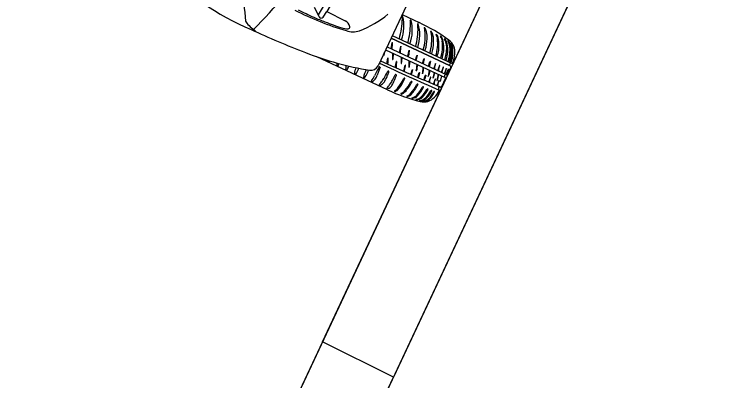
# Model space of a CAD drawing. Extents: x 14104283 to 14120882, y 8635219 to 8671666.
# Drawn here: x 14118233.36 to 14118263.16, y 8668507.75 to 8668523.17 of the extents above; entities that cross this region are included whole.
import ezdxf

# ---------------------------------------------------------------- set-up
doc = ezdxf.new("R2010")
doc.units = 0
for name, color, linetype in [('Cell', 7, 'Continuous'), ('Default', 7, 'Continuous'), ('TC_SubstrataExistingPavement', 7, 'Continuous'), ('Terrain', 7, 'Continuous')]:
    doc.layers.add(name, color=color, linetype=linetype)

msp = doc.modelspace()

# ---------------------------------------------------------------- linework, layer by layer
at = {"layer": 'Cell'}
for p, q in [((14118247.679, 8668525.66), (14118246.161, 8668523.145)), ((14118246.365, 8668523.045), (14118246.52, 8668523.279)), ((14118249.874, 8668523.535), (14118248.685, 8668520.996)), ((14118249.695, 8668523.153), (14118250.406, 8668522.82)), ((14118249.719, 8668523.076), (14118249.719, 8668523.076)), ((14118249.731, 8668523.063), (14118249.731, 8668523.063)), ((14118250.057, 8668522.916), (14118250.057, 8668522.916)), ((14118250.069, 8668522.905), (14118250.069, 8668522.905)), ((14118250.354, 8668522.757), (14118250.354, 8668522.757)), ((14118250.361, 8668522.774), (14118250.361, 8668522.774)), ((14118250.373, 8668522.762), (14118250.373, 8668522.762)), ((14118249.282, 8668522.271), (14118251.799, 8668521.092)), ((14118251.18, 8668522.266), (14118251.18, 8668522.266)), ((14118251.368, 8668522.179), (14118251.368, 8668522.179)), ((14118249.061, 8668521.798), (14118251.571, 8668520.622)), ((14118249.228, 8668521.72), (14118249.274, 8668521.964)), ((14118249.581, 8668521.561), (14118249.635, 8668521.814)), ((14118251.539, 8668522.066), (14118251.539, 8668522.066)), ((14118248.921, 8668521.501), (14118248.921, 8668521.436)), ((14118249.002, 8668521.674), (14118251.512, 8668520.498)), ((14118249.294, 8668521.537), (14118249.293, 8668521.262)), ((14118249.942, 8668521.401), (14118249.996, 8668521.653)), ((14118249.078, 8668519.984), (14118246.106, 8668521.376)), ((14118249.053, 8668521.084), (14118249.1, 8668521.327)), ((14118249.655, 8668521.368), (14118249.654, 8668521.093)), ((14118249.983, 8668521.214), (14118249.982, 8668520.94)), ((14118250.262, 8668521.235), (14118250.312, 8668521.414)), ((14118250.332, 8668521.432), (14118250.292, 8668521.257)), ((14118250.554, 8668521.098), (14118250.604, 8668521.277)), ((14118251.168, 8668521.388), (14118251.168, 8668521.388)), ((14118251.372, 8668521.292), (14118251.372, 8668521.292)), ((14118251.537, 8668521.215), (14118251.537, 8668521.215)), ((14118246.592, 8668521.175), (14118246.621, 8668521.162)), ((14118246.632, 8668521.166), (14118246.632, 8668521.166)), ((14118246.953, 8668521.006), (14118246.989, 8668520.99)), ((14118248.772, 8668520.935), (14118248.65, 8668520.596)), ((14118248.742, 8668520.954), (14118248.761, 8668520.944)), ((14118248.761, 8668520.944), (14118248.77, 8668520.94)), ((14118249.406, 8668520.925), (14118249.46, 8668521.177)), ((14118249.767, 8668520.765), (14118249.821, 8668521.017)), ((14118250.312, 8668521.06), (14118250.291, 8668520.792)), ((14118250.57, 8668520.939), (14118250.549, 8668520.671)), ((14118250.808, 8668520.979), (14118250.864, 8668521.158)), ((14118251.741, 8668520.943), (14118251.594, 8668520.629)), ((14118251.67, 8668521.153), (14118251.67, 8668521.153)), ((14118251.692, 8668521.006), (14118251.692, 8668521.006)), ((14118251.753, 8668521.114), (14118251.753, 8668521.114)), ((14118251.799, 8668521.092), (14118251.799, 8668521.092)), ((14118247.322, 8668520.833), (14118247.358, 8668520.817)), ((14118247.693, 8668520.655), (14118247.728, 8668520.638)), ((14118249.087, 8668520.61), (14118249.132, 8668520.722)), ((14118249.089, 8668520.772), (14118249.089, 8668520.772)), ((14118249.137, 8668520.757), (14118249.137, 8668520.757)), ((14118249.408, 8668520.623), (14118249.408, 8668520.623)), ((14118249.456, 8668520.608), (14118249.456, 8668520.608)), ((14118250.063, 8668520.634), (14118250.114, 8668520.813)), ((14118250.134, 8668520.831), (14118250.094, 8668520.656)), ((14118250.353, 8668520.508), (14118250.404, 8668520.686)), ((14118250.424, 8668520.704), (14118250.384, 8668520.53)), ((14118250.689, 8668520.593), (14118250.642, 8668520.418)), ((14118250.839, 8668520.813), (14118250.79, 8668520.553)), ((14118251.039, 8668520.719), (14118250.995, 8668520.486)), ((14118251.21, 8668520.639), (14118251.16, 8668520.38)), ((14118251.199, 8668520.796), (14118251.199, 8668520.796)), ((14118251.242, 8668520.624), (14118251.242, 8668520.624)), ((14118251.349, 8668520.726), (14118251.349, 8668520.726)), ((14118251.472, 8668520.668), (14118251.472, 8668520.668)), ((14118251.524, 8668520.627), (14118251.524, 8668520.627)), ((14118251.548, 8668520.633), (14118251.636, 8668520.847)), ((14118248.068, 8668520.495), (14118248.096, 8668520.482)), ((14118248.436, 8668520.326), (14118248.41, 8668520.338)), ((14118249.405, 8668520.46), (14118249.45, 8668520.573)), ((14118250.612, 8668520.397), (14118250.668, 8668520.575)), ((14118250.822, 8668520.306), (14118250.822, 8668520.306)), ((14118251.348, 8668520.575), (14118251.297, 8668520.343)), ((14118251.522, 8668520.476), (14118251.353, 8668520.113)), ((14118251.479, 8668520.53), (14118251.479, 8668520.53)), ((14118248.77, 8668520.249), (14118248.735, 8668520.211)), ((14118249.089, 8668520.1), (14118249.054, 8668520.061)), ((14118251.017, 8668520.224), (14118251.017, 8668520.224)), ((14118251.167, 8668520.16), (14118251.167, 8668520.16)), ((14118251.228, 8668520.02), (14118251.26, 8668519.975)), ((14118249.388, 8668519.917), (14118249.376, 8668519.922)), ((14118249.662, 8668519.806), (14118249.65, 8668519.812)), ((14118249.912, 8668519.708), (14118249.9, 8668519.713)), ((14118250.117, 8668519.629), (14118250.105, 8668519.634)), ((14118250.289, 8668519.57), (14118250.289, 8668519.57))]:
    msp.add_line(p, q, dxfattribs=at)
for points in [[(14118247.751, 8668525.371), (14118246.52, 8668523.279), (14118247.294, 8668522.889)], [(14118249.229, 8668522.157), (14118251.692, 8668521.006), (14118249.23, 8668522.16)], [(14118251.635, 8668522.051), (14118251.635, 8668522.051), (14118251.635, 8668522.051)], [(14118251.76, 8668521.947), (14118251.76, 8668521.947), (14118251.76, 8668521.947)], [(14118250.624, 8668521.295), (14118250.577, 8668521.088), (14118250.577, 8668521.088)], [(14118250.885, 8668521.176), (14118250.829, 8668520.97), (14118250.829, 8668520.97)], [(14118251.488, 8668520.596), (14118251.484, 8668520.587), (14118251.48, 8668520.578)], [(14118250.434, 8668519.522), (14118250.434, 8668519.522), (14118250.434, 8668519.522)], [(14118250.607, 8668519.501), (14118250.607, 8668519.501), (14118250.607, 8668519.501)]]:
    msp.add_lwpolyline(points, dxfattribs=at)
for centre, radius, start, end in [((14118228.099, 8668538.062), 21.83, 314.6271, 334.9105), ((14118247.481, 8668532.408), 10.72, 222.4622, 247.2441), ((14119035.017, 8668606.104), 796.272, 185.896084, 185.999511), ((14118251.418, 8668535.877), 14.011, 243.5708, 253.0579), ((14118257.636, 8668548.76), 28.241, 244.144, 245.6186), ((14118243.63, 8668521.979), 2.787, 22.7628, 31.6555), ((14118249.433, 8668530.661), 8.369, 245.6186, 249.0788), ((14118246.285, 8668523.093), 0.0928, 202.7628, 328.8532), ((14118246.371, 8668526.476), 4.288, 290.952, 309.5042), ((14118245.886, 8668523.113), 3.821, 345.1303, 357.9588), ((14118248.06, 8668522.687), 1.712, 339.6451, 12.6811), ((14118249.71, 8668523.068), 0.00986, 89.5183, 191.4245), ((14118249.401, 8668523.005), 0.305, 354.6299, 11.4245), ((14118249.709, 8668523.046), 0.032, 71.6615, 89.5183), ((14118249.708, 8668523.054), 0.0246, 21.1738, 62.1538), ((14118243.26, 8668522.894), 0.154, 185.9995, 225.6874), ((14118247.223, 8668526.954), 5.828, 225.6874, 231.1294), ((14118251.831, 8668536.933), 15.084, 249.0788, 251.9249), ((14118247.13, 8668522.563), 0.366, 11.1497, 63.2699), ((14118247.124, 8668522.764), 2.922, 344.1382, 0.026), ((14118248.565, 8668522.494), 1.56, 338.6616, 15.2451), ((14118250.046, 8668522.908), 0.00986, 83.9625, 191.4616), ((14118249.52, 8668522.801), 0.527, 356.1113, 11.4616), ((14118250.041, 8668522.861), 0.0571, 74.0363, 83.9625), ((14118250.054, 8668522.9), 0.0163, 15.8694, 77.2881), ((14118248.841, 8668522.301), 1.6, 340.6506, 16.7702), ((14118250.37, 8668522.76), 0.0163, 124.9468, 190.5293), ((14118249.056, 8668522.601), 1.307, 0.6987, 6.8741), ((14118250.357, 8668522.758), 0.0163, 15.8694, 77.2881), ((14118247.016, 8668515.662), 7.92, 54.0355, 64.6567), ((14118260.332, 8668559.484), 40.683, 245.3039, 248.807), ((14118247.385, 8668523.312), 0.756, 251.9249, 273.3818), ((14118247.624, 8668523.203), 0.784, 248.3728, 290.952), ((14118247.426, 8668522.621), 0.0638, 273.3818, 11.1497), ((14118247.403, 8668522.557), 2.961, 345.3791, 1.1619), ((14118248.665, 8668522.248), 2.007, 343.0027, 6.8109), ((14118250.636, 8668522.594), 0.00765, 65.4326, 207.3816), ((14118250.401, 8668522.473), 0.257, 3.0055, 27.3816), ((14118250.622, 8668522.564), 0.0405, 30.9681, 65.4326), ((14118250.156, 8668522.284), 0.585, 14.6725, 30.9681), ((14118249.905, 8668522.219), 0.843, 353.9649, 14.6725), ((14118250.908, 8668522.44), 0.00765, 65.4326, 207.3816), ((14118250.673, 8668522.318), 0.257, 3.0055, 27.3816), ((14118250.894, 8668522.41), 0.0405, 30.9681, 65.4326), ((14118250.428, 8668522.13), 0.585, 14.6725, 30.9681), ((14118246.881, 8668523.067), 2.529, 341.6697, 341.7348), ((14118249.006, 8668522.171), 1.738, 343.3415, 358.6536), ((14118248.95, 8668522.092), 1.994, 343.6497, 6.9209), ((14118250.178, 8668522.065), 0.843, 353.9649, 14.6725), ((14118249.411, 8668521.938), 1.783, 342.8675, 6.1), ((14118251.132, 8668522.323), 0.00765, 65.4326, 207.3816), ((14118250.734, 8668522.093), 0.452, 4.348, 30.022), ((14118250.933, 8668522.139), 0.278, 27.1237, 43.366), ((14118250.545, 8668521.973), 0.7, 356.685, 24.749), ((14118251.32, 8668522.236), 0.00765, 65.4326, 207.3816), ((14118250.88, 8668521.956), 0.514, 8.5159, 32.5903), ((14118251.121, 8668522.052), 0.278, 27.1237, 43.366), ((14118250.699, 8668521.844), 0.749, 359.4385, 26.563), ((14118251.49, 8668522.123), 0.00765, 65.4326, 207.3816), ((14118250.949, 8668521.797), 0.624, 358.0093, 31.1345), ((14118251.291, 8668521.939), 0.278, 27.1237, 43.366), ((14118240.05, 8668522.538), 9.259, 354.8117, 356.0961), ((14118249.281, 8668521.963), 0.00664, 3.7294, 170.2322), ((14118248.992, 8668521.937), 0.297, 354.459, 5.1238), ((14118249.641, 8668521.812), 0.00664, 3.7294, 170.2322), ((14118249.283, 8668521.824), 0.365, 348.612, 358.2283), ((14118249.279, 8668522.017), 1.738, 343.3415, 358.6536), ((14118249.863, 8668521.845), 1.384, 340.6928, 3.6166), ((14118249.615, 8668521.842), 1.783, 342.8675, 6.1), ((14118250.067, 8668521.75), 1.384, 340.6928, 3.6166), ((14118251.001, 8668521.765), 0.616, 359.2939, 29.2203), ((14118251.63, 8668522.047), 0.00572, 36.8791, 203.0623), ((14118251.065, 8668521.722), 0.647, 358.9559, 29.9716), ((14118251.158, 8668521.7), 0.592, 359.5436, 36.3254), ((14118251.315, 8668521.587), 0.6, 351.6392, 54.0355), ((14118251.755, 8668521.944), 0.00572, 36.8791, 203.0623), ((14118251.035, 8668521.655), 0.77, 0.5457, 21.8369), ((14118251.209, 8668521.659), 0.622, 1.1023, 27.5961), ((14118250.66, 8668534.559), 13.948, 248.8363, 260.37), ((14118248.372, 8668521.572), 0.579, 346.3028, 353.9362), ((14118239.74, 8668522.489), 9.259, 353.9362, 354.3041), ((14118240.112, 8668522.315), 9.259, 353.9362, 355.0567), ((14118240.403, 8668522.382), 9.259, 354.7923, 356.0961), ((14118246.407, 8668522.104), 3.631, 348.6486, 351.8845), ((14118250.002, 8668521.652), 0.00664, 3.7294, 170.2322), ((14118249.644, 8668521.664), 0.365, 348.612, 358.2283), ((14118248.131, 8668522.517), 2.677, 340.6083, 341.6312), ((14118248.403, 8668522.362), 2.677, 341.1252, 341.6312), ((14118249.962, 8668521.751), 1.611, 341.4, 0.8381), ((14118250.362, 8668521.665), 1.259, 339.0326, 4.1957), ((14118250.136, 8668521.67), 1.576, 341.5438, 1.4549), ((14118250.494, 8668521.603), 1.259, 339.0326, 4.1957), ((14118250.456, 8668521.598), 1.351, 339.6387, 2.7336), ((14118250.488, 8668521.573), 1.346, 340.0454, 4.1856), ((14118250.905, 8668521.525), 1.004, 335.1035, 358.5581), ((14118247.783, 8668521.267), 1.201, 182.1851, 183.9249), ((14118246.596, 8668521.185), 0.0109, 182.4243, 249.5951), ((14118240.795, 8668522.625), 6.017, 345.9619, 346.3282), ((14118296.578, 8668627.09), 116.172, 245.70598, 247.06608), ((14118248.928, 8668521.436), 0.00664, 179.8, 346.3028), ((14118239.875, 8668521.902), 9.259, 354.8117, 356.0961), ((14118249.106, 8668521.326), 0.00664, 3.7294, 170.2322), ((14118248.817, 8668521.3), 0.297, 354.459, 5.1238), ((14118249.299, 8668521.262), 0.00664, 179.8, 346.3028), ((14118248.743, 8668521.398), 0.579, 346.3028, 353.9362), ((14118240.473, 8668522.145), 9.259, 353.9362, 355.0567), ((14118240.801, 8668521.992), 9.259, 353.9362, 355.0567), ((14118250.09, 8668521.302), 0.208, 338.5085, 347.4287), ((14118250.857, 8668521.213), 0.581, 157.5106, 159.7883), ((14118250.326, 8668521.433), 0.00625, 347.7815, 159.5759), ((14118251.149, 8668521.076), 0.581, 157.5106, 159.7883), ((14118250.618, 8668521.296), 0.00625, 347.7815, 159.5759), ((14118250.879, 8668521.177), 0.00625, 347.7815, 159.5759), ((14118246.624, 8668521.171), 0.00943, 245.8702, 327.0238), ((14118248.139, 8668521.073), 1.195, 177.9538, 182.8129), ((14118246.954, 8668521.014), 0.00792, 176.0515, 265.2261), ((14118246.993, 8668520.998), 0.00943, 245.8702, 327.0238), ((14118184.863, 8668539.923), 64.957, 343.0573, 343.14855), ((14118248.416, 8668520.766), 1.104, 167.0663, 176.0515), ((14118246.644, 8668521.291), 0.865, 327.0238, 339.2932), ((14118248.784, 8668520.544), 1.104, 160.1139, 173.7622), ((14118243.827, 8668522.242), 4.256, 341.042, 341.5484), ((14118248.383, 8668521.137), 0.333, 260.37, 334.8976), ((14118253.95, 8668517.926), 6.032, 150.2843, 153.9944), ((14118250.52, 8668519.884), 2.084, 149.1592, 150.2843), ((14118248.738, 8668520.948), 0.00755, 55.4551, 149.1592), ((14118323.444, 8668684.371), 179.546, 245.41191, 246.29437), ((14118248.768, 8668520.936), 0.00438, 344.8899, 64.084), ((14118240.229, 8668521.746), 9.259, 354.7923, 356.0961), ((14118249.467, 8668521.176), 0.00664, 3.7294, 170.2322), ((14118249.109, 8668521.188), 0.365, 348.612, 358.2283), ((14118249.661, 8668521.093), 0.00664, 179.8, 346.3028), ((14118249.105, 8668521.229), 0.579, 346.3028, 353.9362), ((14118246.232, 8668521.468), 3.631, 348.6486, 351.8845), ((14118249.828, 8668521.016), 0.00664, 3.7294, 170.2322), ((14118249.469, 8668521.027), 0.365, 348.612, 358.2283), ((14118249.988, 8668520.94), 0.00664, 179.8, 346.3028), ((14118249.432, 8668521.075), 0.579, 346.3028, 353.9362), ((14118249.964, 8668520.935), 0.37, 336.9432, 354.1463), ((14118241.121, 8668521.842), 9.259, 354.1453, 355.0567), ((14118241.379, 8668521.721), 9.259, 354.1453, 355.0567), ((14118251.409, 8668520.957), 0.581, 157.5106, 159.7883), ((14118251.395, 8668520.81), 0.376, 161.0872, 169.4986), ((14118253.627, 8668520.032), 2.74, 157.3723, 160.8407), ((14118251.236, 8668520.884), 0.183, 166.7517, 186.014), ((14118238.968, 8668524.794), 12.694, 342.2558, 342.998), ((14118251.102, 8668521.084), 0.00474, 339.7631, 154.076), ((14118253.799, 8668519.955), 2.74, 157.3723, 160.8407), ((14118239.14, 8668524.717), 12.694, 342.2558, 342.998), ((14118251.274, 8668521.007), 0.00474, 339.7631, 154.076), ((14118253.954, 8668519.883), 2.74, 157.3723, 160.8407), ((14118239.294, 8668524.645), 12.694, 342.2558, 342.998), ((14118251.429, 8668520.935), 0.00474, 339.7631, 154.076), ((14118251.785, 8668521.023), 0.0949, 121.1586, 190.3867), ((14118251.17, 8668520.188), 0.97, 54.8034, 57.4469), ((14118251.711, 8668520.954), 0.0328, 339.6471, 55.1776), ((14118251.742, 8668520.971), 0.134, 64.9154, 92.5316), ((14118251.8, 8668521.109), 0.0171, 265.5188, 334.9871), ((14118247.323, 8668520.841), 0.00792, 176.0515, 265.2261), ((14118247.362, 8668520.826), 0.00943, 245.8702, 327.0238), ((14118247.694, 8668520.663), 0.00792, 173.7622, 262.9368), ((14118247.733, 8668520.646), 0.00943, 243.5809, 324.7345), ((14118247.034, 8668521.14), 0.865, 324.7345, 341.042), ((14118250, 8668519.983), 2.007, 154.9219, 164.8567), ((14118247.436, 8668521.029), 0.865, 320.9847, 337.2922), ((14118244.308, 8668522.338), 4.256, 337.2922, 339.0497), ((14118248.129, 8668520.784), 0.553, 320.6919, 340.1668), ((14118245.592, 8668522.401), 3.858, 331.0481, 335.0142), ((14118246.717, 8668521.556), 2.551, 331.9414, 338.2324), ((14118249.106, 8668520.741), 0.0353, 28.0012, 118.3212), ((14118249.015, 8668520.759), 0.122, 342.3747, 359.2419), ((14118245.911, 8668522.252), 3.858, 331.0481, 335.0142), ((14118249.425, 8668520.591), 0.0353, 28.0012, 118.3212), ((14118249.334, 8668520.61), 0.122, 342.3747, 359.2419), ((14118249.891, 8668520.701), 0.208, 338.5085, 347.4287), ((14118250.658, 8668520.612), 0.581, 157.5106, 159.7883), ((14118250.128, 8668520.832), 0.00625, 347.7815, 159.5759), ((14118250.298, 8668520.792), 0.00664, 179.8, 346.3028), ((14118250.948, 8668520.486), 0.581, 157.5106, 159.7883), ((14118250.418, 8668520.706), 0.00625, 347.7815, 159.5759), ((14118250.555, 8668520.671), 0.00664, 179.8, 346.3028), ((14118250.221, 8668520.815), 0.37, 336.9432, 354.1463), ((14118251.213, 8668520.375), 0.581, 157.5106, 159.7883), ((14118250.683, 8668520.594), 0.00625, 347.7815, 159.5759), ((14118250.48, 8668520.731), 0.37, 330.6329, 347.836), ((14118241.791, 8668522.605), 9.259, 347.835, 348.7464), ((14118241.996, 8668522.538), 9.259, 347.835, 348.5775), ((14118249.012, 8668521.113), 2.283, 341.1791, 347.6355), ((14118251.421, 8668520.783), 0.222, 161.2812, 176.5509), ((14118251.383, 8668520.798), 0.162, 161.8764, 184.4275), ((14118255.163, 8668519.633), 3.968, 163.1561, 163.9976), ((14118251.869, 8668520.602), 0.516, 160.2744, 167.0686), ((14118252.382, 8668520.398), 0.949, 159.9414, 163.4442), ((14118251.539, 8668520.573), 0.0553, 105.163, 155.7541), ((14118253.061, 8668520.158), 1.649, 160.1684, 162.28), ((14118254.079, 8668519.824), 2.74, 157.3723, 160.8407), ((14118239.42, 8668524.586), 12.694, 342.2558, 342.998), ((14118251.54, 8668520.552), 0.0765, 66.6073, 102.1647), ((14118251.554, 8668520.876), 0.00474, 339.7631, 154.076), ((14118177.477, 8668548.884), 79.293, 339.12205, 339.28987), ((14118251.578, 8668520.64), 0.0192, 246.6073, 324.1991), ((14118251.641, 8668520.845), 0.00559, 336.2671, 159.0912), ((14118248.073, 8668520.504), 0.0104, 159.592, 240.6316), ((14118248.1, 8668520.49), 0.00943, 239.8311, 320.9847), ((14118248.419, 8668520.351), 0.0154, 142.9869, 236.8619), ((14118246.914, 8668521.359), 1.796, 326.2072, 333.9944), ((14118248.442, 8668520.338), 0.0133, 245.4516, 296.9951), ((14118248.033, 8668520.863), 0.678, 307.7181, 320.6919), ((14118247.768, 8668521.144), 1.343, 318.2162, 325.4703), ((14118248.604, 8668520.55), 0.414, 310.0553, 331.9414), ((14118247.37, 8668521.418), 1.827, 325.4703, 331.0481), ((14118247.689, 8668521.269), 1.827, 325.4703, 331.0481), ((14118247.036, 8668521.406), 2.551, 331.9414, 338.2324), ((14118245.693, 8668522.704), 4.646, 325.7329, 331.1218), ((14118248.278, 8668521.082), 1.655, 320.0809, 338.0009), ((14118249.794, 8668520.443), 0.0372, 81.8427, 151.1218), ((14118249.797, 8668520.464), 0.0155, 352.9518, 81.8427), ((14118248.247, 8668521.282), 2.052, 319.7662, 332.0567), ((14118248.118, 8668521.387), 2.261, 318.6736, 331.8889), ((14118250.093, 8668520.303), 0.0372, 81.8427, 151.1218), ((14118250.096, 8668520.324), 0.0155, 352.9518, 81.8427), ((14118250.181, 8668520.575), 0.208, 338.5085, 347.4287), ((14118250.439, 8668520.464), 0.208, 338.5085, 347.4287), ((14118250.796, 8668520.552), 0.00664, 173.4897, 339.9926), ((14118250.936, 8668520.318), 0.115, 155.8685, 185.8853), ((14118253.42, 8668519.466), 2.74, 157.3723, 160.8407), ((14118251.028, 8668520.318), 0.183, 166.7517, 186.7399), ((14118238.76, 8668524.228), 12.694, 342.2558, 342.998), ((14118250.895, 8668520.518), 0.00474, 339.7631, 154.076), ((14118251.002, 8668520.485), 0.00664, 173.4897, 339.9926), ((14118250.685, 8668520.665), 0.37, 330.6329, 347.836), ((14118253.615, 8668519.383), 2.74, 157.3723, 160.8407), ((14118238.955, 8668524.145), 12.694, 342.2558, 342.998), ((14118251.09, 8668520.435), 0.00474, 339.7631, 154.076), ((14118251.166, 8668520.379), 0.00664, 173.4897, 339.9926), ((14118253.772, 8668519.317), 2.74, 157.3723, 160.8407), ((14118239.112, 8668524.079), 12.694, 342.2558, 342.998), ((14118251.247, 8668520.369), 0.00474, 339.7631, 154.076), ((14118251.303, 8668520.343), 0.00566, 181.7405, 329.8623), ((14118249.476, 8668521.003), 1.948, 340.1067, 346.9404), ((14118251.529, 8668520.553), 0.0553, 154.0411, 204.6322), ((14118251.547, 8668520.566), 0.0765, 207.6305, 243.1878), ((14118251.504, 8668520.48), 0.0192, 345.5961, 63.1878), ((14118248.75, 8668520.204), 0.0161, 153.4583, 225.2551), ((14118248.772, 8668520.22), 0.0388, 252.9212, 291.557), ((14118248.675, 8668520.466), 0.304, 291.557, 310.0553), ((14118249.069, 8668520.054), 0.0161, 153.4583, 225.2551), ((14118249.091, 8668520.07), 0.0388, 252.9212, 291.557), ((14118248.087, 8668520.995), 1.343, 318.2162, 325.4703), ((14118248.993, 8668520.317), 0.304, 291.557, 310.0553), ((14118248.923, 8668520.401), 0.414, 310.0553, 331.9414), ((14118249.116, 8668520.372), 0.504, 300.8771, 325.7329), ((14118249.252, 8668520.267), 0.384, 294.825, 320.0809), ((14118248.5, 8668521.164), 2.052, 319.7662, 332.0567), ((14118248.37, 8668521.269), 2.261, 319.7662, 331.8889), ((14118248.742, 8668521.108), 2.07, 319.2949, 330.6229), ((14118250.346, 8668520.184), 0.0372, 81.8427, 151.1218), ((14118248.613, 8668521.214), 2.278, 319.4096, 330.5693), ((14118250.349, 8668520.206), 0.0155, 352.9518, 81.8427), ((14118249.212, 8668520.875), 1.756, 317.9453, 330.2449), ((14118250.579, 8668520.075), 0.0372, 81.8427, 151.1218), ((14118249.087, 8668520.978), 1.958, 318.1822, 330.2189), ((14118250.582, 8668520.097), 0.0155, 352.9518, 81.8427), ((14118250.769, 8668519.986), 0.0372, 81.8427, 151.1218), ((14118250.772, 8668520.008), 0.0155, 352.9518, 81.8427), ((14118251.131, 8668520.236), 0.115, 155.8685, 185.8853), ((14118251.223, 8668520.235), 0.183, 166.7517, 186.7399), ((14118254.981, 8668519.067), 3.968, 163.1561, 163.9976), ((14118252.001, 8668519.986), 0.83, 164.3066, 168.4985), ((14118251.266, 8668520.046), 0.0459, 143.2451, 214.8998), ((14118251.324, 8668520.003), 0.119, 126.0994, 143.2451), ((14118251.28, 8668520.064), 0.0426, 89.6131, 126.0994), ((14118251.279, 8668520.035), 0.0719, 65.2508, 89.6131), ((14118251.324, 8668520.13), 0.0328, 243.3181, 330.1481), ((14118252.407, 8668527.17), 7.92, 245.1384, 255.7597), ((14118249.38, 8668519.931), 0.00986, 120.8771, 247.6988), ((14118249.4, 8668519.947), 0.0323, 248.4021, 294.825), ((14118249.654, 8668519.82), 0.00986, 120.8771, 247.6988), ((14118249.453, 8668520.254), 0.468, 294.7679, 320.5654), ((14118249.671, 8668519.867), 0.0612, 262.1661, 292.2806), ((14118249.402, 8668520.361), 0.623, 297.92, 311.5293), ((14118249.904, 8668519.722), 0.00986, 120.8771, 247.6988), ((14118249.758, 8668520.135), 0.428, 289.122, 316.0987), ((14118249.92, 8668519.769), 0.0612, 262.1661, 292.2806), ((14118249.834, 8668520.053), 0.358, 287.7992, 317.0162), ((14118250.04, 8668520.03), 0.384, 279.5235, 314.929), ((14118250.097, 8668519.97), 0.342, 279.2473, 315.9721), ((14118250.21, 8668520.034), 0.453, 279.792, 312.384), ((14118249.789, 8668520.543), 1.266, 314.6427, 331.436), ((14118249.82, 8668520.547), 1.285, 313.6736, 331.7997), ((14118250.03, 8668520.376), 1.099, 315.027, 334.4394), ((14118250.154, 8668520.32), 1, 312.3781, 335.6281), ((14118250.934, 8668519.92), 0.0372, 81.8427, 151.1218), ((14118250.937, 8668519.941), 0.0155, 352.9518, 81.8427), ((14118251.055, 8668519.884), 0.0372, 86.5995, 151.1218), ((14118249.867, 8668520.804), 1.638, 316.4168, 328.2771), ((14118251.055, 8668519.911), 0.0101, 338.7595, 81.808), ((14118251.236, 8668519.958), 0.0296, 328.9118, 34.8998), ((14118250.109, 8668519.643), 0.00986, 120.8771, 247.6988), ((14118250.126, 8668519.742), 0.113, 265.6357, 283.1664), ((14118250.292, 8668519.579), 0.00986, 120.8771, 247.6988), ((14118250.311, 8668519.68), 0.112, 258.3541, 290.5425), ((14118250.299, 8668519.924), 0.353, 278.4053, 314.5895), ((14118250.438, 8668519.528), 0.00766, 96.7185, 238.065), ((14118250.457, 8668519.894), 0.373, 266.4423, 312.1026), ((14118250.392, 8668519.965), 0.432, 275.9361, 311.5641), ((14118250.607, 8668520.075), 0.6, 255.7597, 318.156), ((14118250.609, 8668519.506), 0.00498, 108.614, 253.289), ((14118250.557, 8668519.898), 0.39, 277.4429, 310.0749), ((14118250.597, 8668519.873), 0.371, 271.5277, 308.352)]:
    msp.add_arc(centre, radius, start, end, dxfattribs=at)
at = {"layer": 'Default'}
for points in [[(14118246.342, 8668509.382), (14118261.741, 8668542.161), (14118287.169, 8668596.289), (14118290.157, 8668594.812), (14118249.33, 8668507.905)], [(14118174.887, 8668349.439), (14118236.501, 8668480.596), (14118249.33, 8668507.905), (14118246.342, 8668509.382), (14118233.513, 8668482.073), (14118171.899, 8668350.916)]]:
    msp.add_lwpolyline(points, close=True, dxfattribs=at)
at = {"layer": 'TC_SubstrataExistingPavement'}
msp.add_lwpolyline([(14118289.969, 8668602.249), (14118292.957, 8668600.772), (14118236.501, 8668480.596), (14118233.513, 8668482.073)], dxfattribs=at)
at = {"layer": 'Terrain'}
msp.add_line((14118233.513, 8668482.073), (14118289.969, 8668602.249), dxfattribs=at)

doc.saveas('drawing.dxf')
